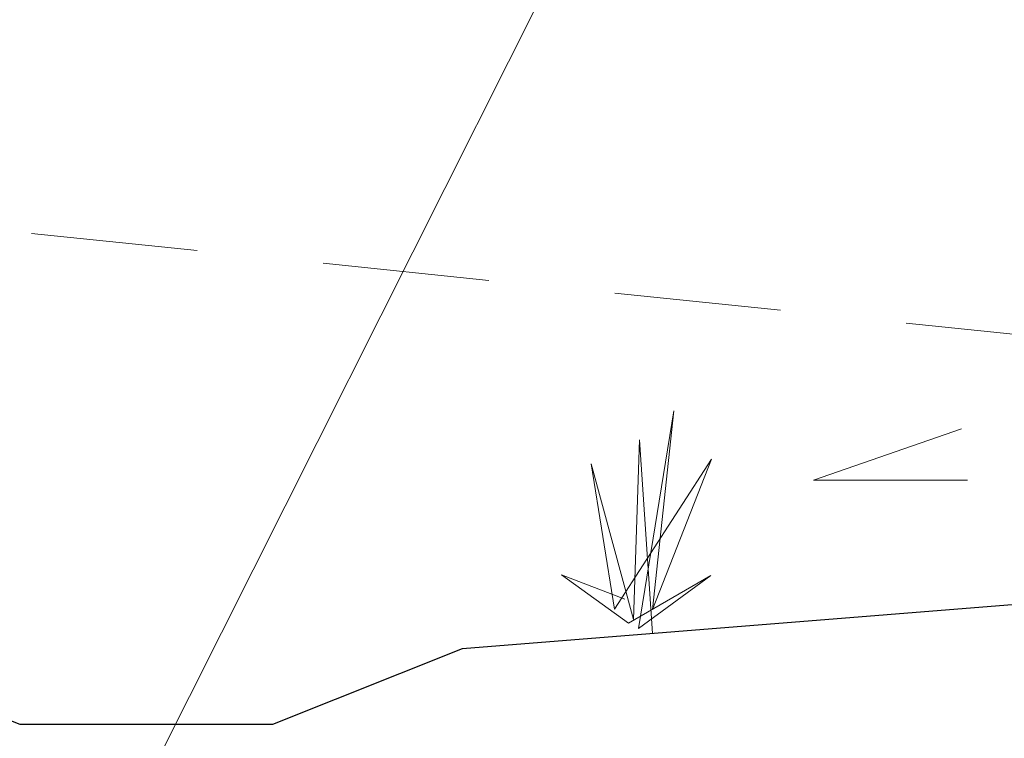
# Model space of a CAD drawing. Header units: metres. Extents: x -425196.4 to -425164.9, y -1102321.1 to -1102306.2.
# Tile 281 of 295: x -425183.358 to -425182.58, y -1102317.274 to -1102316.706. Entities that reach past the tile are written whole.
import ezdxf

# ---------------------------------------------------------------- set-up
doc = ezdxf.new("R2010")
doc.units = ezdxf.units.M
doc.header["$LTSCALE"] = 0.5
doc.header["$MEASUREMENT"] = 0
doc.linetypes.add('DGN Style 2', pattern=[0.877525, 0.526515, -0.35101])
for name, color, linetype, lineweight in [('NÁVRH', 7, 'Continuous', 13), ('PR_NAVRH', 7, 'Continuous', 13), ('TEREN', 30, 'DGN Style 2', 13), ('VZOROVY_KOTY', 7, 'Continuous', 13), ('VZOROVY_NAVRH', 7, 'Continuous', 13)]:
    doc.layers.add(name, color=color, linetype=linetype, lineweight=lineweight)

msp = doc.modelspace()

# ---------------------------------------------------------------- linework, layer by layer
at = {"layer": 'NÁVRH', "ltscale": 0.5, "flags": 128}
msp.add_lwpolyline([(-425182.85788, -1102317.19131), (-425182.86807, -1102317.03825), (-425182.87282, -1102317.18023), (-425182.90617, -1102317.05705), (-425182.88778, -1102317.17215), (-425182.81115, -1102317.05355), (-425182.85778, -1102317.17231), (-425182.84095, -1102317.01539), (-425182.86886, -1102317.18725), (-425182.81164, -1102317.14555), (-425182.87684, -1102317.18321), (-425182.92964, -1102317.14493), (-425182.87974, -1102317.16419)], dxfattribs=at)
at = {"layer": 'PR_NAVRH'}
for p, q in [((-425183.00786, -1102317.20309), (-425182.00786, -1102317.12309)), ((-425183.15786, -1102317.26309), (-425183.00786, -1102317.20309)), ((-425183.15786, -1102317.26309), (-425183.35786, -1102317.26309))]:
    msp.add_line(p, q, dxfattribs=at)
at = {"layer": 'PR_NAVRH', "lineweight": 30, "flags": 128}
msp.add_lwpolyline([(-425184.63636, -1102316.75168), (-425183.35786, -1102317.26309), (-425183.15786, -1102317.26309), (-425183.00786, -1102317.20309), (-425182.00786, -1102317.12309), (-425179.00786, -1102317.04809), (-425177.02936, -1102316.99105)], dxfattribs=at)
at = {"layer": 'TEREN', "ltscale": 0.5, "flags": 128}
msp.add_lwpolyline([(-425185.42465, -1102316.72142), (-425185.10262, -1102316.70605), (-425184.56108, -1102316.75905), (-425183.96032, -1102316.81207), (-425182.38417, -1102316.97412), (-425181.95912, -1102317.02632), (-425181.00059, -1102317.02874), (-425178.42289, -1102317.02929), (-425176.72751, -1102316.98276), (-425176.21336, -1102316.97409)], dxfattribs=at)
at = {"layer": 'VZOROVY_KOTY'}
msp.add_line((-425182.94112, -1102316.67851), (-425183.26794, -1102317.32886), dxfattribs=at)
at = {"layer": 'VZOROVY_NAVRH', "flags": 128}
msp.add_lwpolyline([(-425182.61361, -1102317.02947), (-425182.73072, -1102317.07007), (-425182.60898, -1102317.07007)], dxfattribs=at)

doc.saveas('drawing.dxf')
